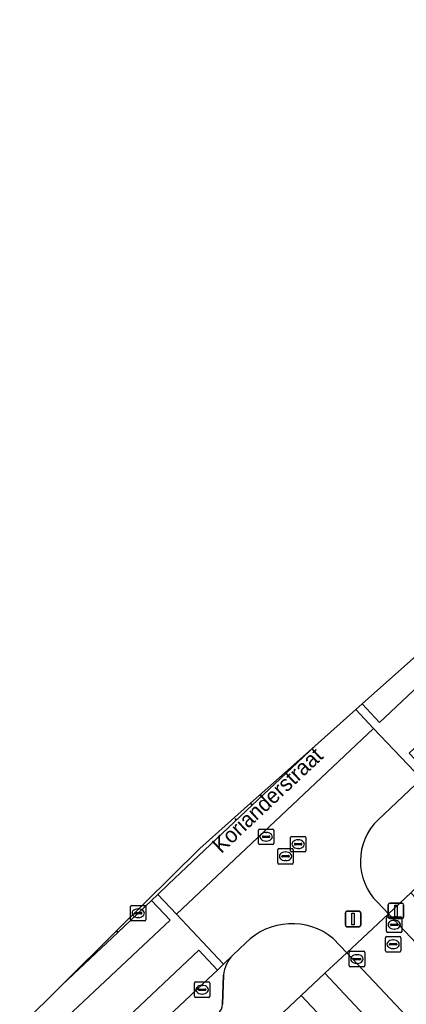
# Model space of a CAD drawing. Extents: x 162542 to 163147, y 380779 to 381521.
# Drawn here: x 162685.1 to 162710.1, y 381353 to 381416.7 of the extents above; entities that cross this region are included whole.
import ezdxf

# ---------------------------------------------------------------- set-up
doc = ezdxf.new("R2010")
doc.units = 0
for name, color, linetype in [('IMGEO_Afsluitpaal', 7, 'Continuous'), ('IMGEO_Erf', 7, 'Continuous'), ('IMGEO_Groenvoorziening', 7, 'Continuous'), ('IMGEO_Kolk', 7, 'Continuous'), ('IMGEO_Lichtmast', 7, 'Continuous'), ('IMGEO_Openbare_ruimte_label', 7, 'Continuous'), ('IMGEO_Parkeervlak_gesloten', 7, 'Continuous'), ('IMGEO_Parkeervlak_open', 7, 'Continuous'), ('IMGEO_Rijbaan_lokaal_gesloten', 7, 'Continuous'), ('IMGEO_Rijbaan_lokaal_open', 7, 'Continuous'), ('IMGEO_Rioolput', 7, 'Continuous'), ('IMGEO_Voetpad_open', 7, 'Continuous')]:
    doc.layers.add(name, color=color, linetype=linetype)

msp = doc.modelspace()

# ---------------------------------------------------------------- linework, layer by layer
at = {"layer": 'IMGEO_Afsluitpaal'}
for p, q in [((162706.122, 381358.135), (162706.122, 381358.935)), ((162706.122, 381358.935), (162706.122, 381358.135)), ((162706.222, 381359.035), (162707.012, 381359.035)), ((162707.012, 381359.035), (162706.222, 381359.035)), ((162707.112, 381358.935), (162707.112, 381358.135)), ((162707.112, 381358.135), (162707.112, 381358.935)), ((162707.012, 381358.035), (162706.222, 381358.035)), ((162706.222, 381358.035), (162707.012, 381358.035))]:
    msp.add_line(p, q, dxfattribs=at)
msp.add_lwpolyline([(162706.542, 381358.91), (162706.692, 381358.91), (162706.692, 381358.16), (162706.542, 381358.16), (162706.542, 381358.91)], dxfattribs=at)
for centre, start, end in [((162706.222, 381358.935), 90, 180), ((162706.222, 381358.935), 90, 180), ((162707.012, 381358.935), 0, 90), ((162707.012, 381358.935), 360, 90), ((162706.222, 381358.135), 180, 270), ((162706.222, 381358.135), 180, 270), ((162707.012, 381358.135), 270, 0), ((162707.012, 381358.135), 270, 0)]:
    msp.add_arc(centre, 0.1, start, end, dxfattribs=at)
at = {"layer": 'IMGEO_Erf'}
msp.add_lwpolyline([(162699.118, 381349.685), (162702.829, 381345.749), (162707.059, 381349.563), (162703.259, 381353.59)], close=True, dxfattribs=at)
at = {"layer": 'IMGEO_Groenvoorziening'}
for points in [[(162704.161, 381369.73), (162702.219, 381368.003), (162702.271, 381367.947), (162704.161, 381369.73)], [(162691.332, 381357.77), (162691.422, 381357.669), (162692.732, 381358.909), (162693.589, 381359.733), (162693.99, 381360.119), (162694.687, 381360.788), (162700.093, 381365.891), (162699.979, 381366.01), (162696.709, 381363.101), (162691.332, 381357.77)]]:
    msp.add_lwpolyline(points, dxfattribs=at)
for points in [[(162710.339, 381360.219), (162708.911, 381358.877), (162723.97, 381342.903), (162725.399, 381344.253)], [(162706.216, 381356.348), (162704.795, 381355.04), (162719.818, 381338.981), (162721.298, 381340.334)]]:
    msp.add_lwpolyline(points, close=True, dxfattribs=at)
at = {"layer": 'IMGEO_Kolk'}
for p, q in [((162692.231, 381358.483), (162692.231, 381359.335)), ((162692.306, 381359.409), (162693.158, 381359.409)), ((162692.49, 381358.903), (162692.49, 381358.915)), ((162692.533, 381358.952), (162692.931, 381358.952)), ((162692.719, 381359.189), (162692.744, 381359.189)), ((162692.974, 381358.915), (162692.974, 381358.903)), ((162693.232, 381359.335), (162693.232, 381358.483)), ((162693.158, 381358.409), (162692.306, 381358.409)), ((162692.928, 381358.866), (162692.53, 381358.866)), ((162692.742, 381358.629), (162692.717, 381358.629)), ((162708.776, 381357.737), (162708.776, 381358.589)), ((162708.851, 381358.663), (162709.703, 381358.663)), ((162709.264, 381358.443), (162709.289, 381358.443)), ((162709.777, 381358.589), (162709.777, 381357.737)), ((162709.703, 381357.663), (162708.851, 381357.663)), ((162709.035, 381358.157), (162709.035, 381358.169)), ((162709.473, 381358.12), (162709.075, 381358.12)), ((162709.078, 381358.206), (162709.476, 381358.206)), ((162709.287, 381357.883), (162709.262, 381357.883)), ((162709.519, 381358.169), (162709.519, 381358.157)), ((162706.365, 381355.519), (162706.365, 381356.371)), ((162706.44, 381356.445), (162707.292, 381356.445)), ((162707.366, 381356.371), (162707.366, 381355.519)), ((162706.624, 381355.939), (162706.624, 381355.951)), ((162707.062, 381355.902), (162706.664, 381355.902)), ((162706.667, 381355.988), (162707.065, 381355.988)), ((162706.853, 381356.225), (162706.878, 381356.225)), ((162707.108, 381355.951), (162707.108, 381355.939)), ((162707.292, 381355.445), (162706.44, 381355.445)), ((162706.876, 381355.665), (162706.851, 381355.665)), ((162696.437, 381354.464), (162697.289, 381354.464)), ((162696.362, 381353.538), (162696.362, 381354.39)), ((162696.621, 381353.958), (162696.621, 381353.97)), ((162697.059, 381353.921), (162696.661, 381353.921)), ((162696.664, 381354.007), (162697.062, 381354.007)), ((162696.85, 381354.244), (162696.875, 381354.244)), ((162697.105, 381353.97), (162697.105, 381353.958)), ((162697.363, 381354.39), (162697.363, 381353.538)), ((162697.289, 381353.464), (162696.437, 381353.464)), ((162696.873, 381353.684), (162696.848, 381353.684))]:
    msp.add_line(p, q, dxfattribs=at)
for points in [[(162692.231, 381358.483), (162692.231, 381359.335)], [(162692.306, 381359.409), (162693.158, 381359.409)], [(162693.232, 381359.335), (162693.232, 381358.483)], [(162693.158, 381358.409), (162692.306, 381358.409)], [(162708.776, 381357.737), (162708.776, 381358.589)], [(162708.851, 381358.663), (162709.703, 381358.663)], [(162709.777, 381358.589), (162709.777, 381357.737)], [(162709.703, 381357.663), (162708.851, 381357.663)], [(162706.365, 381355.519), (162706.365, 381356.371)], [(162706.44, 381356.445), (162707.292, 381356.445)], [(162707.366, 381356.371), (162707.366, 381355.519)], [(162707.292, 381355.445), (162706.44, 381355.445)], [(162696.437, 381354.464), (162697.289, 381354.464)], [(162696.362, 381353.538), (162696.362, 381354.39)], [(162697.363, 381354.39), (162697.363, 381353.538)], [(162697.289, 381353.464), (162696.437, 381353.464)]]:
    msp.add_lwpolyline(points, dxfattribs=at)
for centre, radius, start, end in [((162692.308, 381359.333), 0.0765, 91.55205, 178.44795), ((162692.308, 381359.333), 0.0765, 91.55205, 178.44795), ((162692.53, 381358.912), 0.0403, 85.87752, 175.75265), ((162692.527, 381358.902), 0.0366, 178.93798, 274.71019), ((162692.931, 381358.909), 0.043, 264.86636, 352.45326), ((162692.935, 381358.914), 0.0386, 1.73085, 96.63898), ((162693.156, 381359.333), 0.0765, 1.55205, 88.44795), ((162693.156, 381359.333), 0.0765, 1.55205, 88.44795), ((162692.308, 381358.485), 0.0765, 181.55205, 268.44795), ((162692.308, 381358.485), 0.0765, 181.55205, 268.44795), ((162693.156, 381358.485), 0.0765, 271.55205, 358.44795), ((162693.156, 381358.485), 0.0765, 271.55205, 358.44795), ((162708.853, 381358.587), 0.0765, 91.55205, 178.44795), ((162708.853, 381358.587), 0.0765, 91.55205, 178.44795), ((162709.701, 381358.587), 0.0765, 1.55205, 88.44795), ((162709.701, 381358.587), 0.0765, 1.55205, 88.44795), ((162708.853, 381357.739), 0.0765, 181.55205, 268.44795), ((162708.853, 381357.739), 0.0765, 181.55205, 268.44795), ((162709.075, 381358.166), 0.0403, 85.87752, 175.75265), ((162709.072, 381358.156), 0.0366, 178.93798, 274.71019), ((162709.476, 381358.163), 0.043, 264.86636, 352.45326), ((162709.48, 381358.168), 0.0386, 1.73085, 96.63898), ((162709.701, 381357.739), 0.0765, 271.55205, 358.44795), ((162709.701, 381357.739), 0.0765, 271.55205, 358.44795), ((162706.442, 381356.369), 0.0765, 91.55205, 178.44795), ((162706.442, 381356.369), 0.0765, 91.55205, 178.44795), ((162707.29, 381356.369), 0.0765, 1.55205, 88.44795), ((162707.29, 381356.369), 0.0765, 1.55205, 88.44795), ((162706.664, 381355.948), 0.0403, 85.87752, 175.75265), ((162706.661, 381355.938), 0.0366, 178.93798, 274.71019), ((162707.065, 381355.945), 0.043, 264.86636, 352.45326), ((162707.069, 381355.95), 0.0386, 1.73085, 96.63898), ((162706.442, 381355.521), 0.0765, 181.55205, 268.44795), ((162706.442, 381355.521), 0.0765, 181.55205, 268.44795), ((162707.29, 381355.521), 0.0765, 271.55205, 358.44795), ((162707.29, 381355.521), 0.0765, 271.55205, 358.44795), ((162696.439, 381354.388), 0.0765, 91.55205, 178.44795), ((162696.439, 381354.388), 0.0765, 91.55205, 178.44795), ((162697.287, 381354.388), 0.0765, 1.55205, 88.44795), ((162697.287, 381354.388), 0.0765, 1.55205, 88.44795), ((162696.661, 381353.967), 0.0403, 85.87752, 175.75265), ((162696.658, 381353.957), 0.0366, 178.93798, 274.71019), ((162697.062, 381353.964), 0.043, 264.86636, 352.45326), ((162697.066, 381353.969), 0.0386, 1.73085, 96.63898), ((162696.439, 381353.54), 0.0765, 181.55205, 268.44795), ((162696.439, 381353.54), 0.0765, 181.55205, 268.44795), ((162697.287, 381353.54), 0.0765, 271.55205, 358.44795), ((162697.287, 381353.54), 0.0765, 271.55205, 358.44795)]:
    msp.add_arc(centre, radius, start, end, dxfattribs=at)
for centre, major_axis, ratio, start_param, end_param in [((162692.718, 381358.909), (-0.387, 0.002), 0.722429, 4.712389, 7.853982), ((162692.743, 381358.909), (-0.39, 0.002), 0.717154, 1.570796, 4.712389), ((162709.263, 381358.163), (-0.387, 0.002), 0.722429, 4.712389, 7.853982), ((162709.288, 381358.163), (-0.39, 0.002), 0.717154, 1.570796, 4.712389), ((162706.852, 381355.945), (-0.387, 0.002), 0.722429, 4.712389, 7.853982), ((162706.877, 381355.945), (-0.39, 0.002), 0.717154, 1.570796, 4.712389), ((162696.849, 381353.964), (-0.387, 0.002), 0.722429, 4.712389, 7.853982), ((162696.874, 381353.964), (-0.39, 0.002), 0.717154, 1.570796, 4.712389)]:
    msp.add_ellipse(centre, major_axis=major_axis, ratio=ratio, start_param=start_param, end_param=end_param, dxfattribs=at)
at = {"layer": 'IMGEO_Lichtmast'}
for p, q in [((162708.988, 381359.558), (162709.778, 381359.558)), ((162709.778, 381359.558), (162708.988, 381359.558)), ((162708.888, 381358.658), (162708.888, 381359.458)), ((162708.888, 381359.458), (162708.888, 381358.658)), ((162709.878, 381359.458), (162709.878, 381358.658)), ((162709.878, 381358.658), (162709.878, 381359.458)), ((162709.778, 381358.558), (162708.988, 381358.558)), ((162708.988, 381358.558), (162709.778, 381358.558))]:
    msp.add_line(p, q, dxfattribs=at)
msp.add_lwpolyline([(162709.308, 381359.433), (162709.458, 381359.433), (162709.458, 381358.683), (162709.308, 381358.683), (162709.308, 381359.433)], dxfattribs=at)
for centre, start, end in [((162708.988, 381359.458), 90, 180), ((162708.988, 381359.458), 90, 180), ((162709.778, 381359.458), 0, 90), ((162709.778, 381359.458), 360, 90), ((162708.988, 381358.658), 180, 270), ((162708.988, 381358.658), 180, 270), ((162709.778, 381358.658), 270, 0), ((162709.778, 381358.658), 270, 0)]:
    msp.add_arc(centre, 0.1, start, end, dxfattribs=at)
at = {"layer": 'IMGEO_Parkeervlak_gesloten'}
msp.add_lwpolyline([(162687.82, 381354.287), (162691.422, 381357.669), (162691.332, 381357.77)], close=True, dxfattribs=at)
at = {"layer": 'IMGEO_Parkeervlak_open'}
for points in [[(162698.847, 381356.202), (162698.242, 381355.618), (162697.846, 381355.236), (162697.258, 381354.669), (162669.643, 381328.666)], [(162698.179, 381353.019), (162698.248, 381354.906)]]:
    msp.add_lwpolyline(points, dxfattribs=at)
for centre, radius, start, end in [((162700.319, 381354.735), 2.078, 135.102, 175.28605), ((162697.428, 381353.03), 0.751, 308.82046, 359.17285)]:
    msp.add_arc(centre, radius, start, end, dxfattribs=at)
at = {"layer": 'IMGEO_Rijbaan_lokaal_gesloten'}
for points in [[(162750.224, 381410.71), (162707.21, 381372.443), (162708.334, 381371.228), (162724.393, 381386.355)], [(162704.161, 381369.73), (162702.271, 381367.947), (162700.093, 381365.891), (162694.687, 381360.788), (162693.99, 381360.119), (162695.195, 381358.844), (162707.941, 381370.857), (162706.79, 381372.07)], [(162666.539, 381333.186), (162667.161, 381332.527), (162694.788, 381358.46), (162693.589, 381359.733), (162692.732, 381358.909), (162691.422, 381357.669), (162687.82, 381354.287)], [(162665.454, 381324.728), (162667.873, 381327.006), (162669.643, 381328.666), (162697.258, 381354.669), (162697.846, 381355.236), (162696.641, 381356.52), (162660.822, 381322.724), (162637.438, 381300.78), (162638.648, 381299.503), (162638.793, 381299.639)]]:
    msp.add_lwpolyline(points, close=True, dxfattribs=at)
at = {"layer": 'IMGEO_Rijbaan_lokaal_open'}
msp.add_lwpolyline([(162706.79, 381372.07), (162707.941, 381370.857), (162711.044, 381367.588), (162711.449, 381367.971), (162710.233, 381369.256), (162724.205, 381382.383), (162758.243, 381414.45), (162759.432, 381413.18), (162759.844, 381413.568), (162756.916, 381416.664), (162750.224, 381410.71), (162724.393, 381386.355), (162708.334, 381371.228), (162707.21, 381372.443)], close=True, dxfattribs=at)
for points in [[(162708.236, 381364.951), (162711.044, 381367.588), (162707.941, 381370.857), (162695.195, 381358.844), (162698.242, 381355.618), (162698.847, 381356.202), (162699.67, 381356.971)], [(162634.718, 381302.775), (162638.252, 381299.13), (162638.648, 381299.503), (162637.438, 381300.78), (162660.822, 381322.724), (162696.641, 381356.52), (162697.846, 381355.236), (162698.242, 381355.618), (162695.195, 381358.844), (162693.99, 381360.119), (162693.589, 381359.733), (162694.788, 381358.46), (162667.161, 381332.527), (162666.539, 381333.186), (162661.519, 381328.209), (162656.967, 381323.696), (162653.774, 381320.694), (162654.124, 381320.293), (162635.442, 381302.837), (162635.132, 381303.165), (162634.718, 381302.775)], [(162705.339, 381357.272), (162706.216, 381356.348), (162708.911, 381358.877), (162708.192, 381359.613)], [(162723.97, 381342.903), (162708.911, 381358.877), (162706.216, 381356.348), (162721.298, 381340.334), (162721.708, 381339.002), (162740.839, 381318.705), (162741.048, 381318.894), (162741.576, 381318.337)]]:
    msp.add_lwpolyline(points, dxfattribs=at)
for centre, radius, start, end in [((162710.817, 381362.261), 3.728, 133.80658, 225.24888), ((162702.669, 381354.018), 4.209, 50.63277, 135.44585)]:
    msp.add_arc(centre, radius, start, end, dxfattribs=at)
at = {"layer": 'IMGEO_Rioolput'}
for p, q in [((162700.498, 381363.423), (162700.498, 381364.275)), ((162700.573, 381364.349), (162701.425, 381364.349)), ((162700.986, 381364.129), (162701.011, 381364.129)), ((162701.499, 381364.275), (162701.499, 381363.423)), ((162701.425, 381363.349), (162700.573, 381363.349)), ((162700.757, 381363.843), (162700.757, 381363.855)), ((162701.195, 381363.806), (162700.797, 381363.806)), ((162700.8, 381363.892), (162701.198, 381363.892)), ((162701.009, 381363.569), (162700.984, 381363.569)), ((162701.241, 381363.855), (162701.241, 381363.843)), ((162702.568, 381362.945), (162702.568, 381363.797)), ((162702.643, 381363.871), (162703.495, 381363.871)), ((162702.827, 381363.365), (162702.827, 381363.377)), ((162702.87, 381363.414), (162703.268, 381363.414)), ((162703.056, 381363.651), (162703.081, 381363.651)), ((162703.311, 381363.377), (162703.311, 381363.365)), ((162703.569, 381363.797), (162703.569, 381362.945)), ((162701.751, 381362.161), (162701.751, 381363.013)), ((162701.826, 381363.087), (162702.678, 381363.087)), ((162702.239, 381362.867), (162702.264, 381362.867)), ((162703.495, 381362.871), (162702.643, 381362.871)), ((162702.752, 381363.013), (162702.752, 381362.161)), ((162703.265, 381363.328), (162702.867, 381363.328)), ((162703.079, 381363.091), (162703.054, 381363.091)), ((162702.678, 381362.087), (162701.826, 381362.087)), ((162702.01, 381362.581), (162702.01, 381362.593)), ((162702.448, 381362.544), (162702.05, 381362.544)), ((162702.053, 381362.63), (162702.451, 381362.63)), ((162702.262, 381362.307), (162702.237, 381362.307)), ((162702.494, 381362.593), (162702.494, 381362.581)), ((162708.702, 381356.474), (162708.702, 381357.326)), ((162708.777, 381357.4), (162709.629, 381357.4)), ((162709.19, 381357.18), (162709.215, 381357.18)), ((162709.703, 381357.326), (162709.703, 381356.474)), ((162709.629, 381356.4), (162708.777, 381356.4)), ((162708.961, 381356.894), (162708.961, 381356.906)), ((162709.399, 381356.857), (162709.001, 381356.857)), ((162709.004, 381356.943), (162709.402, 381356.943)), ((162709.213, 381356.62), (162709.188, 381356.62)), ((162709.445, 381356.906), (162709.445, 381356.894))]:
    msp.add_line(p, q, dxfattribs=at)
for points in [[(162700.498, 381363.423), (162700.498, 381364.275)], [(162700.573, 381364.349), (162701.425, 381364.349)], [(162701.499, 381364.275), (162701.499, 381363.423)], [(162701.425, 381363.349), (162700.573, 381363.349)], [(162702.568, 381362.945), (162702.568, 381363.797)], [(162702.643, 381363.871), (162703.495, 381363.871)], [(162703.569, 381363.797), (162703.569, 381362.945)], [(162701.751, 381362.161), (162701.751, 381363.013)], [(162701.826, 381363.087), (162702.678, 381363.087)], [(162703.495, 381362.871), (162702.643, 381362.871)], [(162702.752, 381363.013), (162702.752, 381362.161)], [(162702.678, 381362.087), (162701.826, 381362.087)], [(162708.702, 381356.474), (162708.702, 381357.326)], [(162708.777, 381357.4), (162709.629, 381357.4)], [(162709.703, 381357.326), (162709.703, 381356.474)], [(162709.629, 381356.4), (162708.777, 381356.4)]]:
    msp.add_lwpolyline(points, dxfattribs=at)
for centre, radius, start, end in [((162700.575, 381364.273), 0.0765, 91.55205, 178.44795), ((162700.575, 381364.273), 0.0765, 91.55205, 178.44795), ((162701.423, 381364.273), 0.0765, 1.55205, 88.44795), ((162701.423, 381364.273), 0.0765, 1.55205, 88.44795), ((162700.575, 381363.425), 0.0765, 181.55205, 268.44795), ((162700.575, 381363.425), 0.0765, 181.55205, 268.44795), ((162700.797, 381363.852), 0.0403, 85.87752, 175.75265), ((162700.794, 381363.842), 0.0366, 178.93798, 274.71019), ((162701.198, 381363.849), 0.043, 264.86636, 352.45326), ((162701.202, 381363.854), 0.0386, 1.73085, 96.63898), ((162701.423, 381363.425), 0.0765, 271.55205, 358.44795), ((162701.423, 381363.425), 0.0765, 271.55205, 358.44795), ((162702.645, 381363.795), 0.0765, 91.55205, 178.44795), ((162702.645, 381363.795), 0.0765, 91.55205, 178.44795), ((162702.867, 381363.374), 0.0403, 85.87752, 175.75265), ((162702.864, 381363.364), 0.0366, 178.93798, 274.71019), ((162703.268, 381363.371), 0.043, 264.86636, 352.45326), ((162703.272, 381363.376), 0.0386, 1.73085, 96.63898), ((162703.493, 381363.795), 0.0765, 1.55205, 88.44795), ((162703.493, 381363.795), 0.0765, 1.55205, 88.44795), ((162701.828, 381363.011), 0.0765, 91.55205, 178.44795), ((162701.828, 381363.011), 0.0765, 91.55205, 178.44795), ((162702.645, 381362.947), 0.0765, 181.55205, 268.44795), ((162702.645, 381362.947), 0.0765, 181.55205, 268.44795), ((162702.676, 381363.011), 0.0765, 1.55205, 88.44795), ((162702.676, 381363.011), 0.0765, 1.55205, 88.44795), ((162703.493, 381362.947), 0.0765, 271.55205, 358.44795), ((162703.493, 381362.947), 0.0765, 271.55205, 358.44795), ((162701.828, 381362.163), 0.0765, 181.55205, 268.44795), ((162701.828, 381362.163), 0.0765, 181.55205, 268.44795), ((162702.05, 381362.59), 0.0403, 85.87752, 175.75265), ((162702.047, 381362.58), 0.0366, 178.93798, 274.71019), ((162702.451, 381362.587), 0.043, 264.86636, 352.45326), ((162702.455, 381362.592), 0.0386, 1.73085, 96.63898), ((162702.676, 381362.163), 0.0765, 271.55205, 358.44795), ((162702.676, 381362.163), 0.0765, 271.55205, 358.44795), ((162708.779, 381357.324), 0.0765, 91.55205, 178.44795), ((162708.779, 381357.324), 0.0765, 91.55205, 178.44795), ((162709.627, 381357.324), 0.0765, 1.55205, 88.44795), ((162709.627, 381357.324), 0.0765, 1.55205, 88.44795), ((162708.779, 381356.476), 0.0765, 181.55205, 268.44795), ((162708.779, 381356.476), 0.0765, 181.55205, 268.44795), ((162709.001, 381356.903), 0.0403, 85.87752, 175.75265), ((162708.998, 381356.893), 0.0366, 178.93798, 274.71019), ((162709.402, 381356.9), 0.043, 264.86636, 352.45326), ((162709.406, 381356.905), 0.0386, 1.73085, 96.63898), ((162709.627, 381356.476), 0.0765, 271.55205, 358.44795), ((162709.627, 381356.476), 0.0765, 271.55205, 358.44795)]:
    msp.add_arc(centre, radius, start, end, dxfattribs=at)
for centre, major_axis, ratio, start_param, end_param in [((162700.985, 381363.849), (-0.387, 0.002), 0.722429, 4.712389, 7.853982), ((162701.01, 381363.849), (-0.39, 0.002), 0.717154, 1.570796, 4.712389), ((162703.055, 381363.371), (-0.387, 0.002), 0.722429, 4.712389, 7.853982), ((162703.08, 381363.371), (-0.39, 0.002), 0.717154, 1.570796, 4.712389), ((162702.238, 381362.587), (-0.387, 0.002), 0.722429, 4.712389, 7.853982), ((162702.263, 381362.587), (-0.39, 0.002), 0.717154, 1.570796, 4.712389), ((162709.189, 381356.9), (-0.387, 0.002), 0.722429, 4.712389, 7.853982), ((162709.214, 381356.9), (-0.39, 0.002), 0.717154, 1.570796, 4.712389)]:
    msp.add_ellipse(centre, major_axis=major_axis, ratio=ratio, start_param=start_param, end_param=end_param, dxfattribs=at)
at = {"layer": 'IMGEO_Voetpad_open'}
for points in [[(162702.219, 381368.003), (162699.979, 381366.01), (162700.093, 381365.891), (162702.271, 381367.947), (162702.219, 381368.003)], [(162711.679, 381368.188), (162711.449, 381367.971), (162711.044, 381367.588), (162708.236, 381364.951)], [(162708.192, 381359.613), (162708.911, 381358.877), (162710.339, 381360.219), (162711.833, 381361.636), (162715.964, 381365.528)], [(162686.301, 381337.602), (162690.573, 381341.63), (162694.846, 381345.657), (162699.118, 381349.685), (162703.259, 381353.59), (162704.795, 381355.04), (162706.216, 381356.348), (162705.339, 381357.272)], [(162699.67, 381356.971), (162698.847, 381356.202)], [(162698.248, 381354.906), (162698.179, 381353.019)], [(162721.298, 381340.334), (162719.818, 381338.981), (162704.795, 381355.04), (162703.259, 381353.59), (162707.059, 381349.563), (162715.225, 381340.909), (162726.912, 381328.508), (162727.293, 381328.102), (162735.077, 381319.809), (162738.785, 381315.859), (162739.287, 381313.354), (162737.527, 381311.693), (162738.499, 381310.658)]]:
    msp.add_lwpolyline(points, dxfattribs=at)
for centre, radius, start, end in [((162710.817, 381362.261), 3.728, 133.80658, 225.24888), ((162702.669, 381354.018), 4.209, 50.63277, 135.44585), ((162700.319, 381354.735), 2.078, 135.102, 175.28605), ((162697.428, 381353.03), 0.751, 308.82046, 359.17285)]:
    msp.add_arc(centre, radius, start, end, dxfattribs=at)

# ---------------------------------------------------------------- texts
at = {"layer": 'IMGEO_Openbare_ruimte_label'}
msp.add_text('Korianderstraat', height=1, rotation=43.21768, dxfattribs=at).set_placement((162698.092, 381362.721))

doc.saveas('drawing.dxf')
